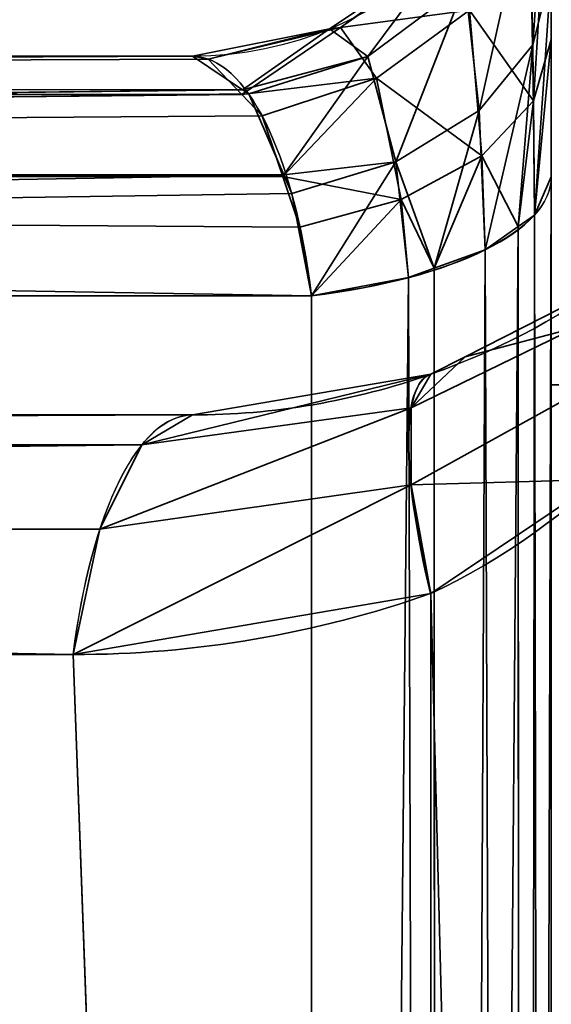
# Model space of a CAD drawing. Header units: millimetres. Extents: x -503 to 6703, y -110 to 249.
# Tile 343 of 656: x 1133.76 to 1134.8, y -4.21 to -2.29. Entities that reach past the tile are written whole.
import ezdxf

# ---------------------------------------------------------------- set-up
doc = ezdxf.new("R2010")
doc.units = ezdxf.units.MM
doc.layers.add('151', color=7, linetype='Continuous', true_color=0xffffff)

# ---------------------------------------------------------------- blocks, each defined once
blk = doc.blocks.new('UG_SURFACE_002')
at = {"layer": '151', "color": 252, "linetype": 'Continuous', "lineweight": 35}
for points in [[(2052.5, -9.3, 2212.25), (2052.5, 230.4, 2212.25), (947.5, 230.4, 2212.25), (947.5, -9.3, 2212.25)], [(1097.5, -9.3, 2062.2499), (1097.5, 230.4, 2062.2499), (1902.5, 230.4, 2062.2499), (1902.5, -9.3, 2062.2499)]]:
    blk.add_3dface(points, dxfattribs=at)
blk = doc.blocks.new('UG_SURFACE_148')
at = {"layer": '151', "color": 252, "linetype": 'Continuous', "lineweight": 35}
for points in [[(1134.8, -1.6, 980), (1134.8, -11.3028, 984.0852), (1134.8, -10.9564, 984.2852)], [(1134.8, -1.6, 980), (1134.8, -8.3028, 992.5852), (1134.8, -7.9564, 992.7852)], [(1134.8, -8.3028, 992.5852), (1134.8, -1.6, 980), (1134.8, -10.6381, 985), (1134.8, -10.7213, 985.3913)], [(1134.8, -10.9564, 984.2852), (1134.8, -10.7213, 984.6088), (1134.8, -1.6, 980)], [(1134.8, -7.9564, 992.7852), (1134.8, -7.7213, 993.1087), (1134.8, -1.6, 980)], [(1134.8, -10.7213, 984.6088), (1134.8, -10.6381, 985), (1134.8, -1.6, 980)], [(1134.8, -7.7213, 993.1087), (1134.8, -7.6381, 993.5), (1134.8, -1.8059, 1005.9564), (1134.8, -1.6, 980)], [(1134.8, -1.6, 1165), (1134.8, -1.8909, 1164.2013), (1134.8, -2.3264, 1164.6513)], [(1134.8, -11.7005, 984.0434), (1134.8, -11.3028, 984.0852), (1134.8, -1.6, 980), (1134.8, -22.0201, 980)], [(1134.8, -2.3264, 1164.6513), (1134.8, -3, 1165), (1134.8, -1.6, 1165)], [(1135.5, -3, 1165), (1135.5, -1.6, 1165), (1134.8, -1.6, 1165), (1134.8, -3, 1165)], [(1134.8, -22.0201, 980), (1134.8, -1.6, 980), (1135.5, -1.6, 980), (1135.5, -22.0201, 980)], [(1134.7638, -2.3369, 1005.617), (1134.7568, -2.0254, 1006.0587), (1134.8, -1.8059, 1005.9564)], [(1134.8, -1.8059, 1005.9564), (1134.8, -2.1942, 1005.447), (1134.7638, -2.3369, 1005.617)], [(1134.8, -1.8059, 1005.9564), (1134.8, -7.7213, 993.8912), (1134.8, -7.9564, 994.2148)], [(1134.8, -1.8059, 1005.9564), (1134.8, -7.6381, 993.5), (1134.8, -7.7213, 993.8912)], [(1134.8, -2.1942, 1005.447), (1134.8, -1.8059, 1005.9564), (1134.8, -7.9564, 994.2148)], [(1134.8, -1.8909, 1164.2013), (1134.7591, -2.0917, 1164.077), (1134.7653, -2.446, 1164.4691)], [(1134.7653, -2.446, 1164.4691), (1134.8, -2.3264, 1164.6513), (1134.8, -1.8909, 1164.2013)], [(1134.6593, -2.4648, 1005.7695), (1134.6323, -2.2178, 1006.1485), (1134.7568, -2.0254, 1006.0587)], [(1134.7568, -2.0254, 1006.0587), (1134.7638, -2.3369, 1005.617), (1134.6593, -2.4648, 1005.7695)], [(1134.7653, -2.446, 1164.4691), (1134.7591, -2.0917, 1164.077), (1134.6408, -2.2689, 1163.9675)], [(1134.6408, -2.2689, 1163.9675), (1134.6058, -2.1506, 1163.5072), (1134.3892, -2.3031, 1163.4892)], [(1134.3892, -2.3031, 1163.4892), (1134.6058, -2.1506, 1163.5072), (1134.5949, -2.154, 1163.3767)], [(1134.4422, -2.3593, 1006.2144), (1134.3678, -2.3057, 1006.6233), (1134.5949, -2.154, 1006.6233)], [(1134.5949, -2.154, 1163.3767), (1134.5949, -2.154, 1006.6233), (1134.3678, -2.3057, 1006.6233), (1134.3678, -2.3057, 1163.3767)], [(1134.5949, -2.154, 1163.3767), (1134.3678, -2.3057, 1163.3767), (1134.3892, -2.3031, 1163.4892)], [(1134.5949, -2.154, 1006.6233), (1134.6323, -2.2178, 1006.1485), (1134.4422, -2.3593, 1006.2144)], [(1134.7671, -2.6689, 1005.4111), (1134.7638, -2.3369, 1005.617), (1134.8, -2.1942, 1005.447)], [(1134.8, -2.1942, 1005.447), (1134.8, -2.5942, 1005.2124), (1134.7671, -2.6689, 1005.4111)], [(1134.8, -2.5942, 1005.2124), (1134.8, -2.1942, 1005.447), (1134.8, -7.9564, 994.2148), (1134.8, -8.3028, 994.4148)], [(1134.497, -2.5648, 1005.8887), (1134.4422, -2.3593, 1006.2144), (1134.6323, -2.2178, 1006.1485)], [(1134.6323, -2.2178, 1006.1485), (1134.6593, -2.4648, 1005.7695), (1134.497, -2.5648, 1005.8887)], [(1134.3892, -2.3031, 1163.4892), (1134.4594, -2.4018, 1163.8852), (1134.6408, -2.2689, 1163.9675)], [(1134.6643, -2.5536, 1164.305), (1134.6408, -2.2689, 1163.9675), (1134.4594, -2.4018, 1163.8852)], [(1134.6408, -2.2689, 1163.9675), (1134.6643, -2.5536, 1164.305), (1134.7653, -2.446, 1164.4691)], [(1134.1977, -2.4243, 1006.2898), (1134.1, -2.359, 1006.6233), (1134.3678, -2.3057, 1006.6233)], [(1134.3678, -2.3057, 1163.3767), (1134.3678, -2.3057, 1006.6233), (1134.1, -2.359, 1006.6233), (1134.1, -2.359, 1163.3767)], [(1134.3678, -2.3057, 1163.3767), (1134.1, -2.359, 1163.3767), (1134.1308, -2.3645, 1163.482)], [(1134.3892, -2.3031, 1163.4892), (1134.1308, -2.3645, 1163.482), (1134.1963, -2.4333, 1163.705)], [(1134.1308, -2.3645, 1163.482), (1134.3892, -2.3031, 1163.4892), (1134.3678, -2.3057, 1163.3767)], [(1134.4594, -2.4018, 1163.8852), (1134.3892, -2.3031, 1163.4892), (1134.1963, -2.4333, 1163.705)], [(1134.3678, -2.3057, 1006.6233), (1134.4422, -2.3593, 1006.2144), (1134.1977, -2.4243, 1006.2898)], [(1134.6712, -2.7366, 1005.5912), (1134.6593, -2.4648, 1005.7695), (1134.7638, -2.3369, 1005.617)], [(1134.7638, -2.3369, 1005.617), (1134.7351, -2.6914, 1005.471), (1134.6712, -2.7366, 1005.5912)], [(1134.7638, -2.3369, 1005.617), (1134.7671, -2.6689, 1005.4111), (1134.7351, -2.6914, 1005.471)], [(1134.8, -2.3264, 1164.6513), (1134.7653, -2.446, 1164.4691), (1134.7671, -2.6689, 1164.5888)], [(1134.7671, -2.6689, 1164.5888), (1134.8, -2.5942, 1164.7875), (1134.8, -2.3264, 1164.6513)], [(1134.8, -3, 1165), (1134.8, -2.3264, 1164.6513), (1134.8, -2.5942, 1164.7875)], [(1121.0015, -2.4172, 1011.2494), (1121.0066, -2.4142, 1011.2629), (1134.1, -2.359, 1006.6233)], [(1134.1, -2.359, 1006.6233), (1134.1977, -2.4243, 1006.2898), (1121.0015, -2.4172, 1011.2494)], [(1121.0066, -2.4142, 1158.7371), (1134.1308, -2.3645, 1163.482), (1134.1, -2.359, 1163.3767)], [(1134.1, -2.359, 1163.3767), (1121.0999, -2.359, 1158.489), (1121.0066, -2.4142, 1158.7371)], [(1121.0066, -2.4142, 1011.2629), (1121.0999, -2.359, 1011.511), (1134.1, -2.359, 1006.6233)], [(1134.1, -2.359, 1163.3767), (1134.1, -2.359, 1006.6233), (1121.0999, -2.359, 1011.511), (1121.0999, -2.359, 1158.489)], [(1134.4422, -2.3593, 1006.2144), (1134.2099, -2.4324, 1006.2486), (1134.1977, -2.4243, 1006.2898)], [(1134.2781, -2.5903, 1006.0159), (1134.2099, -2.4324, 1006.2486), (1134.4422, -2.3593, 1006.2144)], [(1134.4422, -2.3593, 1006.2144), (1134.497, -2.5648, 1005.8887), (1134.2781, -2.5903, 1006.0159)], [(1121.0066, -2.4142, 1158.7371), (1134.1963, -2.4333, 1163.705), (1134.1308, -2.3645, 1163.482)], [(1134.1963, -2.4333, 1163.705), (1134.2359, -2.475, 1163.8401), (1134.4594, -2.4018, 1163.8852)], [(1134.4594, -2.4018, 1163.8852), (1134.2359, -2.475, 1163.8401), (1134.2763, -2.5937, 1163.9779)], [(1134.5074, -2.6387, 1164.1753), (1134.4594, -2.4018, 1163.8852), (1134.2763, -2.5937, 1163.9779)], [(1134.4594, -2.4018, 1163.8852), (1134.5074, -2.6387, 1164.1753), (1134.6643, -2.5536, 1164.305)], [(1134.1963, -2.4333, 1163.705), (1121.0015, -2.4172, 1158.7507), (1120.9258, -2.5697, 1158.9521)], [(1120.9258, -2.5697, 1011.0478), (1121.0015, -2.4172, 1011.2494), (1134.1977, -2.4243, 1006.2898)], [(1121.0066, -2.4142, 1158.7371), (1121.0015, -2.4172, 1158.7507), (1134.1963, -2.4333, 1163.705)], [(1120.9195, -2.5822, 1011.0313), (1120.9258, -2.5697, 1011.0478), (1134.1977, -2.4243, 1006.2898)], [(1134.1977, -2.4243, 1006.2898), (1134.2099, -2.4324, 1006.2486), (1120.9195, -2.5822, 1011.0313)], [(1134.2099, -2.4324, 1006.2486), (1134.2781, -2.5903, 1006.0159), (1120.9195, -2.5822, 1011.0313)], [(1120.9258, -2.5697, 1158.9521), (1134.2359, -2.475, 1163.8401), (1134.1963, -2.4333, 1163.705)], [(1134.7351, -2.6914, 1164.529), (1134.7653, -2.446, 1164.4691), (1134.6643, -2.5536, 1164.305)], [(1134.7351, -2.6914, 1164.529), (1134.7671, -2.6689, 1164.5888), (1134.7653, -2.446, 1164.4691)], [(1120.9258, -2.5697, 1158.9521), (1134.2763, -2.5937, 1163.9779), (1134.2359, -2.475, 1163.8401)], [(1134.497, -2.5648, 1005.8887), (1134.6593, -2.4648, 1005.7695), (1134.5714, -2.7728, 1005.6875)], [(1134.6593, -2.4648, 1005.7695), (1134.6712, -2.7366, 1005.5912), (1134.5714, -2.7728, 1005.6875)], [(1134.5714, -2.7728, 1164.3126), (1134.6643, -2.5536, 1164.305), (1134.5074, -2.6387, 1164.1753)], [(1134.5714, -2.7728, 1164.3126), (1134.6712, -2.7366, 1164.4089), (1134.6643, -2.5536, 1164.305)], [(1134.6643, -2.5536, 1164.305), (1134.6712, -2.7366, 1164.4089), (1134.7351, -2.6914, 1164.529)], [(1120.9258, -2.5697, 1158.9521), (1120.9195, -2.5822, 1158.9688), (1134.2763, -2.5937, 1163.9779)], [(1134.497, -2.5648, 1005.8887), (1134.2937, -2.6266, 1005.9624), (1134.2781, -2.5903, 1006.0159)], [(1134.3324, -2.8266, 1005.8305), (1134.2937, -2.6266, 1005.9624), (1134.497, -2.5648, 1005.8887)], [(1134.497, -2.5648, 1005.8887), (1134.5217, -2.7909, 1005.7354), (1134.3324, -2.8266, 1005.8305)], [(1134.5714, -2.7728, 1005.6875), (1134.5217, -2.7909, 1005.7354), (1134.497, -2.5648, 1005.8887)], [(1120.8675, -2.8266, 1010.893), (1120.9159, -2.5995, 1011.0215), (1134.2781, -2.5903, 1006.0159)], [(1134.2781, -2.5903, 1006.0159), (1134.2937, -2.6266, 1005.9624), (1120.8675, -2.8266, 1010.893)], [(1134.2763, -2.5937, 1163.9779), (1120.9195, -2.5822, 1158.9688), (1120.9159, -2.5995, 1158.9786)], [(1120.9159, -2.5995, 1011.0215), (1120.9195, -2.5822, 1011.0313), (1134.2781, -2.5903, 1006.0159)], [(1120.9159, -2.5995, 1158.9786), (1134.3099, -2.6927, 1164.0929), (1134.2763, -2.5937, 1163.9779)], [(1134.2763, -2.5937, 1163.9779), (1134.3099, -2.6927, 1164.0929), (1134.5074, -2.6387, 1164.1753)], [(1120.9159, -2.5995, 1158.9786), (1120.8675, -2.8266, 1159.1071), (1134.3324, -2.8266, 1164.1695)], [(1120.9159, -2.5995, 1158.9786), (1134.3324, -2.8266, 1164.1695), (1134.3099, -2.6927, 1164.0929)], [(1134.7431, -22.1174, 1171.8326), (1134.8, -2.5942, 1164.7875), (1134.7671, -2.6689, 1164.5888)], [(1134.7431, -22.1174, 1171.8326), (1134.8, -22.0201, 1172.0912), (1134.8, -2.5942, 1164.7875)], [(1134.7671, -2.6689, 1005.4111), (1134.8, -2.5942, 1005.2124), (1134.8, -22.0201, 997.9088)], [(1134.8, -2.5942, 1005.2124), (1134.8, -8.3028, 994.4148), (1134.8, -8.6, 994.4619)], [(1134.8, -8.6, 994.4619), (1134.8, -8.7005, 994.4566), (1134.8, -2.5942, 1005.2124)], [(1134.8, -8.7005, 994.4566), (1134.8, -9.0809, 994.333), (1134.8, -22.0201, 997.9088), (1134.8, -2.5942, 1005.2124)], [(1134.8, -2.5942, 1164.7875), (1134.8, -22.0201, 1172.0912), (1134.8, -3, 1165)], [(1134.2937, -2.6266, 1005.9624), (1134.3324, -2.8266, 1005.8305), (1120.8675, -2.8266, 1010.893)], [(1134.5074, -2.6387, 1164.1753), (1134.3099, -2.6927, 1164.0929), (1134.3324, -2.8266, 1164.1695)], [(1134.3324, -2.8266, 1164.1695), (1134.5217, -2.7909, 1164.2646), (1134.5074, -2.6387, 1164.1753)], [(1134.5074, -2.6387, 1164.1753), (1134.5217, -2.7909, 1164.2646), (1134.5714, -2.7728, 1164.3126)], [(1134.7431, -22.1174, 1171.8326), (1134.7671, -2.6689, 1164.5888), (1134.7351, -2.6914, 1164.529)], [(1134.7431, -22.1174, 998.1675), (1134.7351, -2.6914, 1005.471), (1134.7671, -2.6689, 1005.4111)], [(1134.8, -22.0201, 997.9088), (1134.7431, -22.1174, 998.1675), (1134.7671, -2.6689, 1005.4111)], [(1134.578, -22.2001, 1171.6125), (1134.7351, -2.6914, 1164.529), (1134.6712, -2.7366, 1164.4089)], [(1134.578, -22.2001, 1171.6125), (1134.7412, -22.1183, 1171.8299), (1134.7351, -2.6914, 1164.529)], [(1134.6712, -2.7366, 1005.5912), (1134.7351, -2.6914, 1005.471), (1134.7412, -22.1183, 998.1701)], [(1134.7351, -2.6914, 1164.529), (1134.7412, -22.1183, 1171.8299), (1134.7431, -22.1174, 1171.8326)], [(1134.7431, -22.1174, 998.1675), (1134.7412, -22.1183, 998.1701), (1134.7351, -2.6914, 1005.471)], [(1134.578, -22.2001, 1171.6125), (1134.6712, -2.7366, 1164.4089), (1134.5714, -2.7728, 1164.3126)], [(1134.578, -22.2001, 998.3875), (1134.5714, -2.7728, 1005.6875), (1134.6712, -2.7366, 1005.5912)], [(1134.7412, -22.1183, 998.1701), (1134.578, -22.2001, 998.3875), (1134.6712, -2.7366, 1005.5912)], [(1134.5766, -22.2004, 1171.6117), (1134.5714, -2.7728, 1164.3126), (1134.5217, -2.7909, 1164.2646)], [(1134.5217, -2.7909, 1005.7354), (1134.5714, -2.7728, 1005.6875), (1134.5766, -22.2004, 998.3883)], [(1134.5714, -2.7728, 1164.3126), (1134.5766, -22.2004, 1171.6117), (1134.578, -22.2001, 1171.6125)], [(1134.578, -22.2001, 998.3875), (1134.5766, -22.2004, 998.3883), (1134.5714, -2.7728, 1005.6875)], [(1134.3324, -22.2525, 1171.4731), (1134.5766, -22.2004, 1171.6117), (1134.5217, -2.7909, 1164.2646)], [(1134.5217, -2.7909, 1164.2646), (1134.3324, -2.8266, 1164.1695), (1134.3324, -22.2525, 1171.4731)], [(1134.3324, -22.2525, 998.5269), (1134.3324, -2.8266, 1005.8305), (1134.5217, -2.7909, 1005.7354)], [(1134.5217, -2.7909, 1005.7354), (1134.5766, -22.2004, 998.3883), (1134.3324, -22.2525, 998.5269)], [(1134.6321, -2.9453, 1163.1), (1134.895, -2.8114, 1163.2391), (1134.8485, -2.888, 1163.4473)], [(1134.895, -2.8114, 1163.2391), (1134.6321, -2.9453, 1006.9), (1134.895, -2.8114, 1006.7608)], [(1134.895, -2.8114, 1163.2391), (1134.6321, -2.9453, 1163.1), (1134.6321, -2.9453, 1006.9)], [(1134.8485, -2.888, 1006.5528), (1134.895, -2.8114, 1006.7608), (1134.6321, -2.9453, 1006.9)], [(1130.2525, -26.3324, 1171.4731), (1134.3324, -22.2525, 1171.4731), (1134.3324, -2.8266, 1164.1695), (1120.8675, -2.8266, 1159.1071)], [(1120.8675, -2.8266, 1010.893), (1134.3324, -2.8266, 1005.8305), (1134.3324, -22.2525, 998.5269), (1130.2525, -26.3324, 998.5269)], [(1134.8485, -2.888, 1163.4473), (1134.5266, -3.0454, 1163.3161), (1134.6321, -2.9453, 1163.1)], [(1134.8485, -2.888, 1163.4473), (1134.8485, -3.017, 1163.6335), (1134.5266, -3.1951, 1163.5323), (1134.5266, -3.0454, 1163.3161)], [(1134.6321, -2.9453, 1006.9), (1134.5266, -3.0454, 1006.6839), (1134.8485, -2.888, 1006.5528)], [(1134.8485, -3.017, 1006.3665), (1134.8485, -2.888, 1006.5528), (1134.5266, -3.0454, 1006.6839), (1134.5266, -3.1951, 1006.4677)], [(1134.5266, -3.0454, 1163.3161), (1134.5648, -2.9796, 1163.0644), (1134.6321, -2.9453, 1163.1)], [(1134.6321, -2.9453, 1006.9), (1134.5648, -2.9796, 1006.9356), (1134.5266, -3.0454, 1006.6839)], [(1134.5648, -2.9796, 1006.9356), (1134.6321, -2.9453, 1163.1), (1134.5648, -2.9796, 1163.0644)], [(1134.5648, -2.9796, 1006.9356), (1134.6321, -2.9453, 1006.9), (1134.6321, -2.9453, 1163.1)], [(1134.0016, -3.1172, 1163.1087), (1134.1, -3.059, 1162.847), (1134.5648, -2.9796, 1163.0644)], [(1134.5648, -2.9796, 1163.0644), (1134.5266, -3.0454, 1163.3161), (1134.0016, -3.1172, 1163.1087)], [(1134.0016, -3.1172, 1006.8913), (1134.5266, -3.0454, 1006.6839), (1134.5648, -2.9796, 1006.9356)], [(1134.5648, -2.9796, 1006.9356), (1134.1, -3.059, 1007.1529), (1134.0016, -3.1172, 1006.8913)], [(1134.5648, -2.9796, 1163.0644), (1134.1, -3.059, 1007.1529), (1134.5648, -2.9796, 1006.9356)], [(1134.5648, -2.9796, 1163.0644), (1134.1, -3.059, 1162.847), (1134.1, -3.059, 1007.1529)], [(1134.8, -3, 1165), (1134.8, -8.7005, 1175.5434), (1134.8, -8.6, 1175.5381)], [(1134.8, -3, 1165), (1134.8, -22.0201, 1172.0912), (1134.8, -9.0809, 1175.6669), (1134.8, -8.7005, 1175.5434)], [(1134.8, -8.6, 1175.5381), (1134.8, -8.3028, 1175.5852), (1134.8, -3, 1165)], [(1134.8, -5, 1190.0001), (1134.8, -3, 1177.3725), (1134.8, -7.7213, 1176.8912), (1134.8, -7.9564, 1177.2149)], [(1134.8, -8.3028, 1175.5852), (1134.8, -7.9564, 1175.7852), (1134.8, -3, 1165)], [(1134.8, -3, 1177.3725), (1134.8, -7.6381, 1176.5), (1134.8, -7.7213, 1176.8912)], [(1134.8, -7.9564, 1175.7852), (1134.8, -7.7213, 1176.1087), (1134.8, -3, 1177.3725), (1134.8, -3, 1165)], [(1134.8, -7.7213, 1176.1087), (1134.8, -7.6381, 1176.5), (1134.8, -3, 1177.3725)], [(1134.8, -3, 1177.3725), (1135.5, -3, 1177.3725), (1135.5, -3, 1165), (1134.8, -3, 1165)], [(1134.8, -5, 1190.0001), (1135.5, -5, 1190.0001), (1135.5, -3, 1177.3725), (1134.8, -3, 1177.3725)], [(1134.5266, -3.1951, 1163.5323), (1134.8485, -3.017, 1163.6335), (1134.895, -3.1848, 1163.7784)], [(1134.895, -3.1848, 1006.2215), (1134.8485, -3.017, 1006.3665), (1134.5266, -3.1951, 1006.4677)], [(1133.9196, -3.2822, 1163.3269), (1134.0016, -3.1172, 1163.1087), (1134.5266, -3.0454, 1163.3161)], [(1134.5266, -3.0454, 1163.3161), (1134.5266, -3.1951, 1163.5323), (1133.9196, -3.2822, 1163.3269)], [(1133.9196, -3.2822, 1006.6731), (1134.5266, -3.1951, 1006.4677), (1134.5266, -3.0454, 1006.6839)], [(1134.5266, -3.0454, 1006.6839), (1134.0016, -3.1172, 1006.8913), (1133.9196, -3.2822, 1006.6731)], [(1134.1, -3.059, 1162.847), (1134.0016, -3.1172, 1163.1087), (1121.2915, -3.1172, 1158.3301), (1121.2965, -3.1142, 1158.3165)], [(1121.2965, -3.1142, 1158.3165), (1121.3899, -3.059, 1158.0684), (1134.1, -3.059, 1162.847)], [(1134.0016, -3.1172, 1006.8913), (1134.1, -3.059, 1007.1529), (1121.3899, -3.059, 1011.9317), (1121.2965, -3.1142, 1011.6836)], [(1134.1, -3.059, 1162.847), (1121.3899, -3.059, 1158.0684), (1121.3899, -3.059, 1011.9317), (1134.1, -3.059, 1007.1529)], [(1134.0016, -3.1172, 1163.1087), (1133.9196, -3.2822, 1163.3269), (1121.2095, -3.2822, 1158.5481), (1121.2157, -3.2697, 1158.5315)], [(1121.2157, -3.2697, 1158.5315), (1121.2915, -3.1172, 1158.3301), (1134.0016, -3.1172, 1163.1087)], [(1133.9196, -3.2822, 1006.6731), (1134.0016, -3.1172, 1006.8913), (1121.2915, -3.1172, 1011.67), (1121.2157, -3.2697, 1011.4685)], [(1121.2965, -3.1142, 1011.6836), (1121.2915, -3.1172, 1011.67), (1134.0016, -3.1172, 1006.8913)], [(1134.895, -3.1848, 1163.7784), (1134.5648, -3.4075, 1163.6825), (1134.5266, -3.1951, 1163.5323)], [(1134.5266, -3.1951, 1006.4677), (1134.5648, -3.4075, 1006.3175), (1134.895, -3.1848, 1006.2215)], [(1134.5648, -3.4075, 1163.6825), (1134.895, -3.1848, 1163.7784), (1135.0532, -22.3807, 1171.1322)], [(1135.0532, -22.3807, 998.8678), (1134.895, -3.1848, 1006.2215), (1134.5648, -3.4075, 1006.3175)], [(1133.8676, -3.5266, 1163.4651), (1133.9196, -3.2822, 1163.3269), (1134.5266, -3.1951, 1163.5323)], [(1134.5266, -3.1951, 1163.5323), (1134.5648, -3.4075, 1163.6825), (1133.8676, -3.5266, 1163.4651)], [(1133.8676, -3.5266, 1006.5348), (1134.5648, -3.4075, 1006.3175), (1134.5266, -3.1951, 1006.4677)], [(1134.5266, -3.1951, 1006.4677), (1133.9196, -3.2822, 1006.6731), (1133.8676, -3.5266, 1006.5348)], [(1133.9196, -3.2822, 1163.3269), (1133.8676, -3.5266, 1163.4651), (1121.1575, -3.5266, 1158.6864), (1121.2058, -3.2995, 1158.5579)], [(1121.2058, -3.2995, 1158.5579), (1121.2095, -3.2822, 1158.5481), (1133.9196, -3.2822, 1163.3269)], [(1133.8676, -3.5266, 1006.5348), (1133.9196, -3.2822, 1006.6731), (1121.2095, -3.2822, 1011.4518), (1121.2058, -3.2995, 1011.4421)], [(1121.2157, -3.2697, 1011.4685), (1121.2095, -3.2822, 1011.4518), (1133.9196, -3.2822, 1006.6731)], [(1121.2058, -3.2995, 1011.4421), (1121.1575, -3.5266, 1011.3136), (1133.8676, -3.5266, 1006.5348)], [(1133.8676, -3.5266, 1163.4651), (1134.5648, -3.4075, 1163.6825), (1134.5648, -22.4849, 1170.855)], [(1134.5648, -22.4849, 999.1449), (1134.5648, -3.4075, 1006.3175), (1133.8676, -3.5266, 1006.5348)], [(1135.0532, -22.3807, 1171.1322), (1134.5648, -22.4849, 1170.855), (1134.5648, -3.4075, 1163.6825)], [(1134.5648, -3.4075, 1006.3175), (1134.5648, -22.4849, 999.1449), (1135.0532, -22.3807, 998.8678)], [(1121.1575, -3.5266, 1158.6864), (1133.8676, -3.5266, 1163.4651), (1134.5648, -22.4849, 1170.855), (1130.4848, -26.5648, 1170.855)], [(1130.4848, -26.5648, 999.1449), (1134.5648, -22.4849, 999.1449), (1133.8676, -3.5266, 1006.5348), (1121.1575, -3.5266, 1011.3136)]]:
    blk.add_3dface(points, dxfattribs=at)
blk = doc.blocks.new('UG_SURFACE_191')
at = {"layer": '151', "color": 252, "linetype": 'Continuous', "lineweight": 35}
for points in [[(1134.8, -1.6, 980), (1134.8, -11.3028, 984.0852), (1134.8, -10.9564, 984.2852)], [(1134.8, -1.6, 980), (1134.8, -8.3028, 992.5852), (1134.8, -7.9564, 992.7852)], [(1134.8, -8.3028, 992.5852), (1134.8, -1.6, 980), (1134.8, -10.6381, 985), (1134.8, -10.7213, 985.3913)], [(1134.8, -10.9564, 984.2852), (1134.8, -10.7213, 984.6088), (1134.8, -1.6, 980)], [(1134.8, -7.9564, 992.7852), (1134.8, -7.7213, 993.1087), (1134.8, -1.6, 980)], [(1134.8, -10.7213, 984.6088), (1134.8, -10.6381, 985), (1134.8, -1.6, 980)], [(1134.8, -7.7213, 993.1087), (1134.8, -7.6381, 993.5), (1134.8, -1.8059, 1005.9564), (1134.8, -1.6, 980)], [(1134.8, -1.6, 1165), (1134.8, -1.8909, 1164.2013), (1134.8, -2.3264, 1164.6513)], [(1134.8, -11.7005, 984.0434), (1134.8, -11.3028, 984.0852), (1134.8, -1.6, 980), (1134.8, -22.0201, 980)], [(1134.8, -2.3264, 1164.6513), (1134.8, -3, 1165), (1134.8, -1.6, 1165)], [(1135.5, -3, 1165), (1135.5, -1.6, 1165), (1134.8, -1.6, 1165), (1134.8, -3, 1165)], [(1134.8, -22.0201, 980), (1134.8, -1.6, 980), (1135.5, -1.6, 980), (1135.5, -22.0201, 980)], [(1134.7638, -2.3369, 1005.617), (1134.7568, -2.0254, 1006.0587), (1134.8, -1.8059, 1005.9564)], [(1134.8, -1.8059, 1005.9564), (1134.8, -2.1942, 1005.447), (1134.7638, -2.3369, 1005.617)], [(1134.8, -1.8059, 1005.9564), (1134.8, -7.7213, 993.8912), (1134.8, -7.9564, 994.2148)], [(1134.8, -1.8059, 1005.9564), (1134.8, -7.6381, 993.5), (1134.8, -7.7213, 993.8912)], [(1134.8, -2.1942, 1005.447), (1134.8, -1.8059, 1005.9564), (1134.8, -7.9564, 994.2148)], [(1134.8, -1.8909, 1164.2013), (1134.7591, -2.0917, 1164.077), (1134.7653, -2.446, 1164.4691)], [(1134.7653, -2.446, 1164.4691), (1134.8, -2.3264, 1164.6513), (1134.8, -1.8909, 1164.2013)], [(1134.6593, -2.4648, 1005.7695), (1134.6323, -2.2178, 1006.1485), (1134.7568, -2.0254, 1006.0587)], [(1134.7568, -2.0254, 1006.0587), (1134.7638, -2.3369, 1005.617), (1134.6593, -2.4648, 1005.7695)], [(1134.7653, -2.446, 1164.4691), (1134.7591, -2.0917, 1164.077), (1134.6408, -2.2689, 1163.9675)], [(1134.6408, -2.2689, 1163.9675), (1134.6058, -2.1506, 1163.5072), (1134.3892, -2.3031, 1163.4892)], [(1134.3892, -2.3031, 1163.4892), (1134.6058, -2.1506, 1163.5072), (1134.5949, -2.154, 1163.3767)], [(1134.4422, -2.3593, 1006.2144), (1134.3678, -2.3057, 1006.6233), (1134.5949, -2.154, 1006.6233)], [(1134.5949, -2.154, 1163.3767), (1134.5949, -2.154, 1006.6233), (1134.3678, -2.3057, 1006.6233), (1134.3678, -2.3057, 1163.3767)], [(1134.5949, -2.154, 1163.3767), (1134.3678, -2.3057, 1163.3767), (1134.3892, -2.3031, 1163.4892)], [(1134.5949, -2.154, 1006.6233), (1134.6323, -2.2178, 1006.1485), (1134.4422, -2.3593, 1006.2144)], [(1134.7671, -2.6689, 1005.4111), (1134.7638, -2.3369, 1005.617), (1134.8, -2.1942, 1005.447)], [(1134.8, -2.1942, 1005.447), (1134.8, -2.5942, 1005.2124), (1134.7671, -2.6689, 1005.4111)], [(1134.8, -2.5942, 1005.2124), (1134.8, -2.1942, 1005.447), (1134.8, -7.9564, 994.2148), (1134.8, -8.3028, 994.4148)], [(1134.497, -2.5648, 1005.8887), (1134.4422, -2.3593, 1006.2144), (1134.6323, -2.2178, 1006.1485)], [(1134.6323, -2.2178, 1006.1485), (1134.6593, -2.4648, 1005.7695), (1134.497, -2.5648, 1005.8887)], [(1134.3892, -2.3031, 1163.4892), (1134.4594, -2.4018, 1163.8852), (1134.6408, -2.2689, 1163.9675)], [(1134.6643, -2.5536, 1164.305), (1134.6408, -2.2689, 1163.9675), (1134.4594, -2.4018, 1163.8852)], [(1134.6408, -2.2689, 1163.9675), (1134.6643, -2.5536, 1164.305), (1134.7653, -2.446, 1164.4691)], [(1134.1977, -2.4243, 1006.2898), (1134.1, -2.359, 1006.6233), (1134.3678, -2.3057, 1006.6233)], [(1134.3678, -2.3057, 1163.3767), (1134.3678, -2.3057, 1006.6233), (1134.1, -2.359, 1006.6233), (1134.1, -2.359, 1163.3767)], [(1134.3678, -2.3057, 1163.3767), (1134.1, -2.359, 1163.3767), (1134.1308, -2.3645, 1163.482)], [(1134.3892, -2.3031, 1163.4892), (1134.1308, -2.3645, 1163.482), (1134.1963, -2.4333, 1163.705)], [(1134.1308, -2.3645, 1163.482), (1134.3892, -2.3031, 1163.4892), (1134.3678, -2.3057, 1163.3767)], [(1134.4594, -2.4018, 1163.8852), (1134.3892, -2.3031, 1163.4892), (1134.1963, -2.4333, 1163.705)], [(1134.3678, -2.3057, 1006.6233), (1134.4422, -2.3593, 1006.2144), (1134.1977, -2.4243, 1006.2898)], [(1134.6712, -2.7366, 1005.5912), (1134.6593, -2.4648, 1005.7695), (1134.7638, -2.3369, 1005.617)], [(1134.7638, -2.3369, 1005.617), (1134.7351, -2.6914, 1005.471), (1134.6712, -2.7366, 1005.5912)], [(1134.7638, -2.3369, 1005.617), (1134.7671, -2.6689, 1005.4111), (1134.7351, -2.6914, 1005.471)], [(1134.8, -2.3264, 1164.6513), (1134.7653, -2.446, 1164.4691), (1134.7671, -2.6689, 1164.5888)], [(1134.7671, -2.6689, 1164.5888), (1134.8, -2.5942, 1164.7875), (1134.8, -2.3264, 1164.6513)], [(1134.8, -3, 1165), (1134.8, -2.3264, 1164.6513), (1134.8, -2.5942, 1164.7875)], [(1121.0015, -2.4172, 1011.2494), (1121.0066, -2.4142, 1011.2629), (1134.1, -2.359, 1006.6233)], [(1134.1, -2.359, 1006.6233), (1134.1977, -2.4243, 1006.2898), (1121.0015, -2.4172, 1011.2494)], [(1121.0066, -2.4142, 1158.7371), (1134.1308, -2.3645, 1163.482), (1134.1, -2.359, 1163.3767)], [(1134.1, -2.359, 1163.3767), (1121.0999, -2.359, 1158.489), (1121.0066, -2.4142, 1158.7371)], [(1121.0066, -2.4142, 1011.2629), (1121.0999, -2.359, 1011.511), (1134.1, -2.359, 1006.6233)], [(1134.1, -2.359, 1163.3767), (1134.1, -2.359, 1006.6233), (1121.0999, -2.359, 1011.511), (1121.0999, -2.359, 1158.489)], [(1134.4422, -2.3593, 1006.2144), (1134.2099, -2.4324, 1006.2486), (1134.1977, -2.4243, 1006.2898)], [(1134.2781, -2.5903, 1006.0159), (1134.2099, -2.4324, 1006.2486), (1134.4422, -2.3593, 1006.2144)], [(1134.4422, -2.3593, 1006.2144), (1134.497, -2.5648, 1005.8887), (1134.2781, -2.5903, 1006.0159)], [(1121.0066, -2.4142, 1158.7371), (1134.1963, -2.4333, 1163.705), (1134.1308, -2.3645, 1163.482)], [(1134.1963, -2.4333, 1163.705), (1134.2359, -2.475, 1163.8401), (1134.4594, -2.4018, 1163.8852)], [(1134.4594, -2.4018, 1163.8852), (1134.2359, -2.475, 1163.8401), (1134.2763, -2.5937, 1163.9779)], [(1134.5074, -2.6387, 1164.1753), (1134.4594, -2.4018, 1163.8852), (1134.2763, -2.5937, 1163.9779)], [(1134.4594, -2.4018, 1163.8852), (1134.5074, -2.6387, 1164.1753), (1134.6643, -2.5536, 1164.305)], [(1134.1963, -2.4333, 1163.705), (1121.0015, -2.4172, 1158.7507), (1120.9258, -2.5697, 1158.9521)], [(1120.9258, -2.5697, 1011.0478), (1121.0015, -2.4172, 1011.2494), (1134.1977, -2.4243, 1006.2898)], [(1121.0066, -2.4142, 1158.7371), (1121.0015, -2.4172, 1158.7507), (1134.1963, -2.4333, 1163.705)], [(1120.9195, -2.5822, 1011.0313), (1120.9258, -2.5697, 1011.0478), (1134.1977, -2.4243, 1006.2898)], [(1134.1977, -2.4243, 1006.2898), (1134.2099, -2.4324, 1006.2486), (1120.9195, -2.5822, 1011.0313)], [(1134.2099, -2.4324, 1006.2486), (1134.2781, -2.5903, 1006.0159), (1120.9195, -2.5822, 1011.0313)], [(1120.9258, -2.5697, 1158.9521), (1134.2359, -2.475, 1163.8401), (1134.1963, -2.4333, 1163.705)], [(1134.7351, -2.6914, 1164.529), (1134.7653, -2.446, 1164.4691), (1134.6643, -2.5536, 1164.305)], [(1134.7351, -2.6914, 1164.529), (1134.7671, -2.6689, 1164.5888), (1134.7653, -2.446, 1164.4691)], [(1120.9258, -2.5697, 1158.9521), (1134.2763, -2.5937, 1163.9779), (1134.2359, -2.475, 1163.8401)], [(1134.497, -2.5648, 1005.8887), (1134.6593, -2.4648, 1005.7695), (1134.5714, -2.7728, 1005.6875)], [(1134.6593, -2.4648, 1005.7695), (1134.6712, -2.7366, 1005.5912), (1134.5714, -2.7728, 1005.6875)], [(1134.5714, -2.7728, 1164.3126), (1134.6643, -2.5536, 1164.305), (1134.5074, -2.6387, 1164.1753)], [(1134.5714, -2.7728, 1164.3126), (1134.6712, -2.7366, 1164.4089), (1134.6643, -2.5536, 1164.305)], [(1134.6643, -2.5536, 1164.305), (1134.6712, -2.7366, 1164.4089), (1134.7351, -2.6914, 1164.529)], [(1120.9258, -2.5697, 1158.9521), (1120.9195, -2.5822, 1158.9688), (1134.2763, -2.5937, 1163.9779)], [(1134.497, -2.5648, 1005.8887), (1134.2937, -2.6266, 1005.9624), (1134.2781, -2.5903, 1006.0159)], [(1134.3324, -2.8266, 1005.8305), (1134.2937, -2.6266, 1005.9624), (1134.497, -2.5648, 1005.8887)], [(1134.497, -2.5648, 1005.8887), (1134.5217, -2.7909, 1005.7354), (1134.3324, -2.8266, 1005.8305)], [(1134.5714, -2.7728, 1005.6875), (1134.5217, -2.7909, 1005.7354), (1134.497, -2.5648, 1005.8887)], [(1120.8675, -2.8266, 1010.893), (1120.9159, -2.5995, 1011.0215), (1134.2781, -2.5903, 1006.0159)], [(1134.2781, -2.5903, 1006.0159), (1134.2937, -2.6266, 1005.9624), (1120.8675, -2.8266, 1010.893)], [(1134.2763, -2.5937, 1163.9779), (1120.9195, -2.5822, 1158.9688), (1120.9159, -2.5995, 1158.9786)], [(1120.9159, -2.5995, 1011.0215), (1120.9195, -2.5822, 1011.0313), (1134.2781, -2.5903, 1006.0159)], [(1120.9159, -2.5995, 1158.9786), (1134.3099, -2.6927, 1164.0929), (1134.2763, -2.5937, 1163.9779)], [(1134.2763, -2.5937, 1163.9779), (1134.3099, -2.6927, 1164.0929), (1134.5074, -2.6387, 1164.1753)], [(1120.9159, -2.5995, 1158.9786), (1120.8675, -2.8266, 1159.1071), (1134.3324, -2.8266, 1164.1695)], [(1120.9159, -2.5995, 1158.9786), (1134.3324, -2.8266, 1164.1695), (1134.3099, -2.6927, 1164.0929)], [(1134.7431, -22.1174, 1171.8326), (1134.8, -2.5942, 1164.7875), (1134.7671, -2.6689, 1164.5888)], [(1134.7431, -22.1174, 1171.8326), (1134.8, -22.0201, 1172.0912), (1134.8, -2.5942, 1164.7875)], [(1134.7671, -2.6689, 1005.4111), (1134.8, -2.5942, 1005.2124), (1134.8, -22.0201, 997.9088)], [(1134.8, -2.5942, 1005.2124), (1134.8, -8.3028, 994.4148), (1134.8, -8.6, 994.4619)], [(1134.8, -8.6, 994.4619), (1134.8, -8.7005, 994.4566), (1134.8, -2.5942, 1005.2124)], [(1134.8, -8.7005, 994.4566), (1134.8, -9.0809, 994.333), (1134.8, -22.0201, 997.9088), (1134.8, -2.5942, 1005.2124)], [(1134.8, -2.5942, 1164.7875), (1134.8, -22.0201, 1172.0912), (1134.8, -3, 1165)], [(1134.2937, -2.6266, 1005.9624), (1134.3324, -2.8266, 1005.8305), (1120.8675, -2.8266, 1010.893)], [(1134.5074, -2.6387, 1164.1753), (1134.3099, -2.6927, 1164.0929), (1134.3324, -2.8266, 1164.1695)], [(1134.3324, -2.8266, 1164.1695), (1134.5217, -2.7909, 1164.2646), (1134.5074, -2.6387, 1164.1753)], [(1134.5074, -2.6387, 1164.1753), (1134.5217, -2.7909, 1164.2646), (1134.5714, -2.7728, 1164.3126)], [(1134.7431, -22.1174, 1171.8326), (1134.7671, -2.6689, 1164.5888), (1134.7351, -2.6914, 1164.529)], [(1134.7431, -22.1174, 998.1675), (1134.7351, -2.6914, 1005.471), (1134.7671, -2.6689, 1005.4111)], [(1134.8, -22.0201, 997.9088), (1134.7431, -22.1174, 998.1675), (1134.7671, -2.6689, 1005.4111)], [(1134.578, -22.2001, 1171.6125), (1134.7351, -2.6914, 1164.529), (1134.6712, -2.7366, 1164.4089)], [(1134.578, -22.2001, 1171.6125), (1134.7412, -22.1183, 1171.8299), (1134.7351, -2.6914, 1164.529)], [(1134.6712, -2.7366, 1005.5912), (1134.7351, -2.6914, 1005.471), (1134.7412, -22.1183, 998.1701)], [(1134.7351, -2.6914, 1164.529), (1134.7412, -22.1183, 1171.8299), (1134.7431, -22.1174, 1171.8326)], [(1134.7431, -22.1174, 998.1675), (1134.7412, -22.1183, 998.1701), (1134.7351, -2.6914, 1005.471)], [(1134.578, -22.2001, 1171.6125), (1134.6712, -2.7366, 1164.4089), (1134.5714, -2.7728, 1164.3126)], [(1134.578, -22.2001, 998.3875), (1134.5714, -2.7728, 1005.6875), (1134.6712, -2.7366, 1005.5912)], [(1134.7412, -22.1183, 998.1701), (1134.578, -22.2001, 998.3875), (1134.6712, -2.7366, 1005.5912)], [(1134.5766, -22.2004, 1171.6117), (1134.5714, -2.7728, 1164.3126), (1134.5217, -2.7909, 1164.2646)], [(1134.5217, -2.7909, 1005.7354), (1134.5714, -2.7728, 1005.6875), (1134.5766, -22.2004, 998.3883)], [(1134.5714, -2.7728, 1164.3126), (1134.5766, -22.2004, 1171.6117), (1134.578, -22.2001, 1171.6125)], [(1134.578, -22.2001, 998.3875), (1134.5766, -22.2004, 998.3883), (1134.5714, -2.7728, 1005.6875)], [(1134.3324, -22.2525, 1171.4731), (1134.5766, -22.2004, 1171.6117), (1134.5217, -2.7909, 1164.2646)], [(1134.5217, -2.7909, 1164.2646), (1134.3324, -2.8266, 1164.1695), (1134.3324, -22.2525, 1171.4731)], [(1134.3324, -22.2525, 998.5269), (1134.3324, -2.8266, 1005.8305), (1134.5217, -2.7909, 1005.7354)], [(1134.5217, -2.7909, 1005.7354), (1134.5766, -22.2004, 998.3883), (1134.3324, -22.2525, 998.5269)], [(1134.6321, -2.9453, 1163.1), (1134.895, -2.8114, 1163.2391), (1134.8485, -2.888, 1163.4473)], [(1134.895, -2.8114, 1163.2391), (1134.6321, -2.9453, 1006.9), (1134.895, -2.8114, 1006.7608)], [(1134.895, -2.8114, 1163.2391), (1134.6321, -2.9453, 1163.1), (1134.6321, -2.9453, 1006.9)], [(1134.8485, -2.888, 1006.5528), (1134.895, -2.8114, 1006.7608), (1134.6321, -2.9453, 1006.9)], [(1130.2525, -26.3324, 1171.4731), (1134.3324, -22.2525, 1171.4731), (1134.3324, -2.8266, 1164.1695), (1120.8675, -2.8266, 1159.1071)], [(1120.8675, -2.8266, 1010.893), (1134.3324, -2.8266, 1005.8305), (1134.3324, -22.2525, 998.5269), (1130.2525, -26.3324, 998.5269)], [(1134.8485, -2.888, 1163.4473), (1134.5266, -3.0454, 1163.3161), (1134.6321, -2.9453, 1163.1)], [(1134.8485, -2.888, 1163.4473), (1134.8485, -3.017, 1163.6335), (1134.5266, -3.1951, 1163.5323), (1134.5266, -3.0454, 1163.3161)], [(1134.6321, -2.9453, 1006.9), (1134.5266, -3.0454, 1006.6839), (1134.8485, -2.888, 1006.5528)], [(1134.8485, -3.017, 1006.3665), (1134.8485, -2.888, 1006.5528), (1134.5266, -3.0454, 1006.6839), (1134.5266, -3.1951, 1006.4677)], [(1134.5266, -3.0454, 1163.3161), (1134.5648, -2.9796, 1163.0644), (1134.6321, -2.9453, 1163.1)], [(1134.6321, -2.9453, 1006.9), (1134.5648, -2.9796, 1006.9356), (1134.5266, -3.0454, 1006.6839)], [(1134.5648, -2.9796, 1006.9356), (1134.6321, -2.9453, 1163.1), (1134.5648, -2.9796, 1163.0644)], [(1134.5648, -2.9796, 1006.9356), (1134.6321, -2.9453, 1006.9), (1134.6321, -2.9453, 1163.1)], [(1134.0016, -3.1172, 1163.1087), (1134.1, -3.059, 1162.847), (1134.5648, -2.9796, 1163.0644)], [(1134.5648, -2.9796, 1163.0644), (1134.5266, -3.0454, 1163.3161), (1134.0016, -3.1172, 1163.1087)], [(1134.0016, -3.1172, 1006.8913), (1134.5266, -3.0454, 1006.6839), (1134.5648, -2.9796, 1006.9356)], [(1134.5648, -2.9796, 1006.9356), (1134.1, -3.059, 1007.1529), (1134.0016, -3.1172, 1006.8913)], [(1134.5648, -2.9796, 1163.0644), (1134.1, -3.059, 1007.1529), (1134.5648, -2.9796, 1006.9356)], [(1134.5648, -2.9796, 1163.0644), (1134.1, -3.059, 1162.847), (1134.1, -3.059, 1007.1529)], [(1134.8, -3, 1165), (1134.8, -8.7005, 1175.5434), (1134.8, -8.6, 1175.5381)], [(1134.8, -3, 1165), (1134.8, -22.0201, 1172.0912), (1134.8, -9.0809, 1175.6669), (1134.8, -8.7005, 1175.5434)], [(1134.8, -8.6, 1175.5381), (1134.8, -8.3028, 1175.5852), (1134.8, -3, 1165)], [(1134.8, -5, 1190.0001), (1134.8, -3, 1177.3725), (1134.8, -7.7213, 1176.8912), (1134.8, -7.9564, 1177.2149)], [(1134.8, -8.3028, 1175.5852), (1134.8, -7.9564, 1175.7852), (1134.8, -3, 1165)], [(1134.8, -3, 1177.3725), (1134.8, -7.6381, 1176.5), (1134.8, -7.7213, 1176.8912)], [(1134.8, -7.9564, 1175.7852), (1134.8, -7.7213, 1176.1087), (1134.8, -3, 1177.3725), (1134.8, -3, 1165)], [(1134.8, -7.7213, 1176.1087), (1134.8, -7.6381, 1176.5), (1134.8, -3, 1177.3725)], [(1134.8, -3, 1177.3725), (1135.5, -3, 1177.3725), (1135.5, -3, 1165), (1134.8, -3, 1165)], [(1134.8, -5, 1190.0001), (1135.5, -5, 1190.0001), (1135.5, -3, 1177.3725), (1134.8, -3, 1177.3725)], [(1134.5266, -3.1951, 1163.5323), (1134.8485, -3.017, 1163.6335), (1134.895, -3.1848, 1163.7784)], [(1134.895, -3.1848, 1006.2215), (1134.8485, -3.017, 1006.3665), (1134.5266, -3.1951, 1006.4677)], [(1133.9196, -3.2822, 1163.3269), (1134.0016, -3.1172, 1163.1087), (1134.5266, -3.0454, 1163.3161)], [(1134.5266, -3.0454, 1163.3161), (1134.5266, -3.1951, 1163.5323), (1133.9196, -3.2822, 1163.3269)], [(1133.9196, -3.2822, 1006.6731), (1134.5266, -3.1951, 1006.4677), (1134.5266, -3.0454, 1006.6839)], [(1134.5266, -3.0454, 1006.6839), (1134.0016, -3.1172, 1006.8913), (1133.9196, -3.2822, 1006.6731)], [(1134.1, -3.059, 1162.847), (1134.0016, -3.1172, 1163.1087), (1121.2915, -3.1172, 1158.3301), (1121.2965, -3.1142, 1158.3165)], [(1121.2965, -3.1142, 1158.3165), (1121.3899, -3.059, 1158.0684), (1134.1, -3.059, 1162.847)], [(1134.0016, -3.1172, 1006.8913), (1134.1, -3.059, 1007.1529), (1121.3899, -3.059, 1011.9317), (1121.2965, -3.1142, 1011.6836)], [(1134.1, -3.059, 1162.847), (1121.3899, -3.059, 1158.0684), (1121.3899, -3.059, 1011.9317), (1134.1, -3.059, 1007.1529)], [(1134.0016, -3.1172, 1163.1087), (1133.9196, -3.2822, 1163.3269), (1121.2095, -3.2822, 1158.5481), (1121.2157, -3.2697, 1158.5315)], [(1121.2157, -3.2697, 1158.5315), (1121.2915, -3.1172, 1158.3301), (1134.0016, -3.1172, 1163.1087)], [(1133.9196, -3.2822, 1006.6731), (1134.0016, -3.1172, 1006.8913), (1121.2915, -3.1172, 1011.67), (1121.2157, -3.2697, 1011.4685)], [(1121.2965, -3.1142, 1011.6836), (1121.2915, -3.1172, 1011.67), (1134.0016, -3.1172, 1006.8913)], [(1134.895, -3.1848, 1163.7784), (1134.5648, -3.4075, 1163.6825), (1134.5266, -3.1951, 1163.5323)], [(1134.5266, -3.1951, 1006.4677), (1134.5648, -3.4075, 1006.3175), (1134.895, -3.1848, 1006.2215)], [(1134.5648, -3.4075, 1163.6825), (1134.895, -3.1848, 1163.7784), (1135.0532, -22.3807, 1171.1322)], [(1135.0532, -22.3807, 998.8678), (1134.895, -3.1848, 1006.2215), (1134.5648, -3.4075, 1006.3175)], [(1133.8676, -3.5266, 1163.4651), (1133.9196, -3.2822, 1163.3269), (1134.5266, -3.1951, 1163.5323)], [(1134.5266, -3.1951, 1163.5323), (1134.5648, -3.4075, 1163.6825), (1133.8676, -3.5266, 1163.4651)], [(1133.8676, -3.5266, 1006.5348), (1134.5648, -3.4075, 1006.3175), (1134.5266, -3.1951, 1006.4677)], [(1134.5266, -3.1951, 1006.4677), (1133.9196, -3.2822, 1006.6731), (1133.8676, -3.5266, 1006.5348)], [(1133.9196, -3.2822, 1163.3269), (1133.8676, -3.5266, 1163.4651), (1121.1575, -3.5266, 1158.6864), (1121.2058, -3.2995, 1158.5579)], [(1121.2058, -3.2995, 1158.5579), (1121.2095, -3.2822, 1158.5481), (1133.9196, -3.2822, 1163.3269)], [(1133.8676, -3.5266, 1006.5348), (1133.9196, -3.2822, 1006.6731), (1121.2095, -3.2822, 1011.4518), (1121.2058, -3.2995, 1011.4421)], [(1121.2157, -3.2697, 1011.4685), (1121.2095, -3.2822, 1011.4518), (1133.9196, -3.2822, 1006.6731)], [(1121.2058, -3.2995, 1011.4421), (1121.1575, -3.5266, 1011.3136), (1133.8676, -3.5266, 1006.5348)], [(1133.8676, -3.5266, 1163.4651), (1134.5648, -3.4075, 1163.6825), (1134.5648, -22.4849, 1170.855)], [(1134.5648, -22.4849, 999.1449), (1134.5648, -3.4075, 1006.3175), (1133.8676, -3.5266, 1006.5348)], [(1135.0532, -22.3807, 1171.1322), (1134.5648, -22.4849, 1170.855), (1134.5648, -3.4075, 1163.6825)], [(1134.5648, -3.4075, 1006.3175), (1134.5648, -22.4849, 999.1449), (1135.0532, -22.3807, 998.8678)], [(1121.1575, -3.5266, 1158.6864), (1133.8676, -3.5266, 1163.4651), (1134.5648, -22.4849, 1170.855), (1130.4848, -26.5648, 1170.855)], [(1130.4848, -26.5648, 999.1449), (1134.5648, -22.4849, 999.1449), (1133.8676, -3.5266, 1006.5348), (1121.1575, -3.5266, 1011.3136)]]:
    blk.add_3dface(points, dxfattribs=at)

msp = doc.modelspace()

# ---------------------------------------------------------------- linework, layer by layer
at = {"layer": '151', "color": 251, "linetype": 'Continuous', "lineweight": -3, "true_color": 0x636466}
for p, q in [((1121.0999, -2.359, 1011.511), (1134.1, -2.359, 1006.6233)), ((1121.0999, -2.359, 1158.489), (1134.1, -2.359, 1163.3767)), ((1121.0999, -2.359, 1011.511), (1134.1, -2.359, 1006.6233)), ((1121.0999, -2.359, 1158.489), (1134.1, -2.359, 1163.3767)), ((1134.1, -2.359, 1163.3767), (1134.1, -2.359, 1006.6233)), ((1134.1, -2.359, 1163.3767), (1134.1, -2.359, 1006.6233)), ((1120.8675, -2.8266, 1010.893), (1134.3324, -2.8266, 1005.8305)), ((1120.8675, -2.8266, 1159.107), (1134.3324, -2.8266, 1164.1695)), ((1120.8675, -2.8266, 1010.893), (1134.3324, -2.8266, 1005.8305)), ((1120.8675, -2.8266, 1159.107), (1134.3324, -2.8266, 1164.1695)), ((1134.3324, -2.8266, 1005.8305), (1134.3324, -22.2525, 998.5269)), ((1134.3324, -22.2525, 1171.4731), (1134.3324, -2.8266, 1164.1695)), ((1134.3324, -2.8266, 1005.8305), (1134.3324, -22.2525, 998.5269)), ((1134.3324, -22.2525, 1171.4731), (1134.3324, -2.8266, 1164.1695)), ((1121.3898, -3.059, 1011.9316), (1134.1, -3.059, 1007.1529)), ((1134.1, -3.059, 1162.8471), (1121.3898, -3.059, 1158.0684)), ((1134.1, -3.059, 1162.8471), (1121.3898, -3.059, 1158.0684)), ((1121.3898, -3.059, 1011.9316), (1134.1, -3.059, 1007.1529)), ((1134.1, -3.059, 1007.1529), (1134.1, -3.059, 1162.8471)), ((1134.1, -3.059, 1007.1529), (1134.1, -3.059, 1162.8471)), ((1134.5648, -3.4075, 1163.6825), (1134.5648, -22.4849, 1170.8551)), ((1134.5648, -22.4849, 999.1449), (1134.5648, -3.4075, 1006.3175)), ((1134.5648, -3.4075, 1163.6825), (1134.5648, -22.4849, 1170.8551)), ((1134.5648, -22.4849, 999.1449), (1134.5648, -3.4075, 1006.3175)), ((1133.8676, -3.5266, 1006.5349), (1121.1575, -3.5266, 1011.3136)), ((1121.1575, -3.5266, 1158.6864), (1133.8676, -3.5266, 1163.4651)), ((1121.1575, -3.5266, 1158.6864), (1133.8676, -3.5266, 1163.4651)), ((1133.8676, -3.5266, 1006.5349), (1121.1575, -3.5266, 1011.3136))]:
    msp.add_line(p, q, dxfattribs=at)
at = {"layer": '151', "color": 251, "linetype": 'Continuous', "lineweight": -3, "true_color": 0x636466, "extrusion": (0, 0, -1)}
for centre in [(-1134.1, -1.659, -1006.6233), (-1134.1, -1.659, -1163.3767), (-1134.1, -1.659, -1006.6233), (-1134.1, -1.659, -1163.3767)]:
    msp.add_arc(centre, 0.7, 180, 270, dxfattribs=at)
at = {"layer": '151', "color": 251, "linetype": 'Continuous', "lineweight": -3, "true_color": 0x636466, "extrusion": (0, 0.936029, -0.351924)}
msp.add_arc((-1134.1, 1089.3616, -412.3446), 0.7, 180, 250.6118, dxfattribs=at)
msp.add_arc((-1134.1, 1089.3616, -412.3446), 0.7, 180, 250.6118, dxfattribs=at)
at = {"layer": '151', "color": 251, "linetype": 'Continuous', "lineweight": -3, "true_color": 0x636466, "extrusion": (-1.39179e-14, 0.936029, 0.351924)}
msp.add_arc((-1134.1, 941.8207, 351.3298), 0.7, 109.3882, 180, dxfattribs=at)
msp.add_arc((-1134.1, 941.8207, 351.3298), 0.7, 109.3882, 180, dxfattribs=at)
at = {"layer": '151', "color": 251, "linetype": 'Continuous', "lineweight": -3, "true_color": 0x636466, "extrusion": (0.919321, 0.323531, -0.224002)}
msp.add_arc((-380.1481, 1220.8593, 816.5091), 0.7, 295.0458, 0, dxfattribs=at)
msp.add_arc((-380.1481, 1220.8593, 816.5091), 0.7, 295.0458, 0, dxfattribs=at)
at = {"layer": '151', "color": 251, "linetype": 'Continuous', "lineweight": -3, "true_color": 0x636466, "extrusion": (0.919321, 0.323531, 0.224002)}
msp.add_arc((-380.1481, 893.998, 1302.5942), 0.7, 360, 64.9542, dxfattribs=at)
msp.add_arc((-380.1481, 893.998, 1302.5942), 0.7, 360, 64.9542, dxfattribs=at)
at = {"layer": '151', "color": 251, "linetype": 'Continuous', "lineweight": -3, "true_color": 0x636466, "extrusion": (0.936029, 0, 0.351924)}
msp.add_arc((-3.759, 689.3415, 1470.7836), 0.7, 0, 70.6118, dxfattribs=at)
msp.add_arc((-3.759, 689.3415, 1470.7836), 0.7, 0, 70.6118, dxfattribs=at)
at = {"layer": '151', "color": 251, "linetype": 'Continuous', "lineweight": -3, "true_color": 0x636466, "extrusion": (0.936029, 0, -0.351924)}
msp.add_arc((-3.759, 1341.8407, 707.1091), 0.7, 289.3882, 0, dxfattribs=at)
msp.add_arc((-3.759, 1341.8407, 707.1091), 0.7, 289.3882, 0, dxfattribs=at)
at = {"layer": '151', "color": 251, "linetype": 'Continuous', "lineweight": -3, "true_color": 0x636466, "extrusion": (4.32051e-16, 0.72035, -0.69361)}
msp.add_ellipse((1134.1, -1.659, 1164.4359), major_axis=(0, 1.4, 1.454), ratio=0.69361, start_param=1.570796, end_param=2.803205, dxfattribs=at)
msp.add_ellipse((1134.1, -1.659, 1164.4359), major_axis=(0, 1.4, 1.454), ratio=0.69361, start_param=1.570796, end_param=2.803205, dxfattribs=at)
at = {"layer": '151', "color": 251, "linetype": 'Continuous', "lineweight": -3, "true_color": 0x636466, "extrusion": (-2.37351e-16, -0.395731, 0.918367)}
msp.add_ellipse((1134.1, -1.659, 1164.4359), major_axis=(0, 1.8537, 0.7988), ratio=0.69361, start_param=3.47998, end_param=4.712389, dxfattribs=at)
msp.add_ellipse((1134.1, -1.659, 1164.4359), major_axis=(0, 1.8537, 0.7988), ratio=0.69361, start_param=3.47998, end_param=4.712389, dxfattribs=at)
at = {"layer": '151', "color": 251, "linetype": 'Continuous', "lineweight": -3, "true_color": 0x636466, "extrusion": (4.32051e-16, 0.72035, 0.69361)}
msp.add_ellipse((1134.1, -1.659, 1005.5641), major_axis=(0, 1.4, -1.454), ratio=0.69361, start_param=3.47998, end_param=4.712389, dxfattribs=at)
msp.add_ellipse((1134.1, -1.659, 1005.5641), major_axis=(0, 1.4, -1.454), ratio=0.69361, start_param=3.47998, end_param=4.712389, dxfattribs=at)
at = {"layer": '151', "color": 251, "linetype": 'Continuous', "lineweight": -3, "true_color": 0x636466, "extrusion": (-2.37351e-16, -0.395731, -0.918367)}
msp.add_ellipse((1134.1, -1.659, 1005.5641), major_axis=(0, 1.8537, -0.7988), ratio=0.69361, start_param=1.570796, end_param=2.803205, dxfattribs=at)
msp.add_ellipse((1134.1, -1.659, 1005.5641), major_axis=(0, 1.8537, -0.7988), ratio=0.69361, start_param=1.570796, end_param=2.803205, dxfattribs=at)
at = {"layer": '151', "color": 251, "linetype": 'Continuous', "lineweight": -3, "true_color": 0x636466, "extrusion": (-0.959627, 9.55028e-16, 0.281275)}
msp.add_ellipse((1134.1, -3.059, 1163.3767), major_axis=(0.2463, 0, 0.8405), ratio=0.799251, start_param=0.338388, end_param=1.570796, dxfattribs=at)
msp.add_ellipse((1134.1, -3.059, 1163.3767), major_axis=(0.2463, 0, 0.8405), ratio=0.799251, start_param=0.338388, end_param=1.570796, dxfattribs=at)
at = {"layer": '151', "color": 251, "linetype": 'Continuous', "lineweight": -3, "true_color": 0x636466, "extrusion": (-0.959627, 1.10913e-15, -0.281275)}
msp.add_ellipse((1134.1, -3.059, 1006.6233), major_axis=(0.2463, 0, -0.8405), ratio=0.799251, start_param=4.712389, end_param=5.944798, dxfattribs=at)
msp.add_ellipse((1134.1, -3.059, 1006.6233), major_axis=(0.2463, 0, -0.8405), ratio=0.799251, start_param=4.712389, end_param=5.944798, dxfattribs=at)
at = {"layer": '151', "color": 251, "linetype": 'Continuous', "lineweight": -3, "true_color": 0x636466, "extrusion": (0.440905, -0.440905, -0.781797)}
msp.add_ellipse((1134.1, -1.659, 1162.0575), major_axis=(-0.9899, 0.9899, -1.1166), ratio=0.781797, start_param=3.588603, end_param=3.926991, dxfattribs=at)
msp.add_ellipse((1134.1, -1.659, 1162.0575), major_axis=(-0.9899, 0.9899, -1.1166), ratio=0.781797, start_param=3.588603, end_param=3.926991, dxfattribs=at)
at = {"layer": '151', "color": 251, "linetype": 'Continuous', "lineweight": -3, "true_color": 0x636466, "extrusion": (0.440905, -0.440905, 0.781797)}
msp.add_ellipse((1134.1, -1.659, 1007.9425), major_axis=(0.9899, -0.9899, -1.1166), ratio=0.781797, start_param=5.497787, end_param=5.836175, dxfattribs=at)
msp.add_ellipse((1134.1, -1.659, 1007.9425), major_axis=(0.9899, -0.9899, -1.1166), ratio=0.781797, start_param=5.497787, end_param=5.836175, dxfattribs=at)
at = {"layer": '151', "color": 251, "linetype": 'Continuous', "lineweight": -3, "true_color": 0x636466, "extrusion": (-0.331967, 0.331967, 0.882948)}
msp.add_ellipse((1133.8676, -1.4266, 1162.6756), major_axis=(-1.4849, 1.4849, -1.1166), ratio=0.882948, start_param=2.356194, end_param=2.694582, dxfattribs=at)
msp.add_ellipse((1133.8676, -1.4266, 1162.6756), major_axis=(-1.4849, 1.4849, -1.1166), ratio=0.882948, start_param=2.356194, end_param=2.694582, dxfattribs=at)
at = {"layer": '151', "color": 251, "linetype": 'Continuous', "lineweight": -3, "true_color": 0x636466, "extrusion": (-0.331967, 0.331967, -0.882948)}
msp.add_ellipse((1133.8676, -1.4266, 1007.3244), major_axis=(1.4849, -1.4849, -1.1166), ratio=0.882948, start_param=0.447011, end_param=0.785398, dxfattribs=at)
msp.add_ellipse((1133.8676, -1.4266, 1007.3244), major_axis=(1.4849, -1.4849, -1.1166), ratio=0.882948, start_param=0.447011, end_param=0.785398, dxfattribs=at)

# ---------------------------------------------------------------- block references
at = {"layer": '151', "color": 251, "linetype": 'Continuous', "lineweight": -3, "true_color": 0x636466}
for name in ['UG_SURFACE_002', 'UG_SURFACE_148', 'UG_SURFACE_191']:
    msp.add_blockref(name, (0, 0), dxfattribs=at)

doc.saveas('drawing.dxf')
